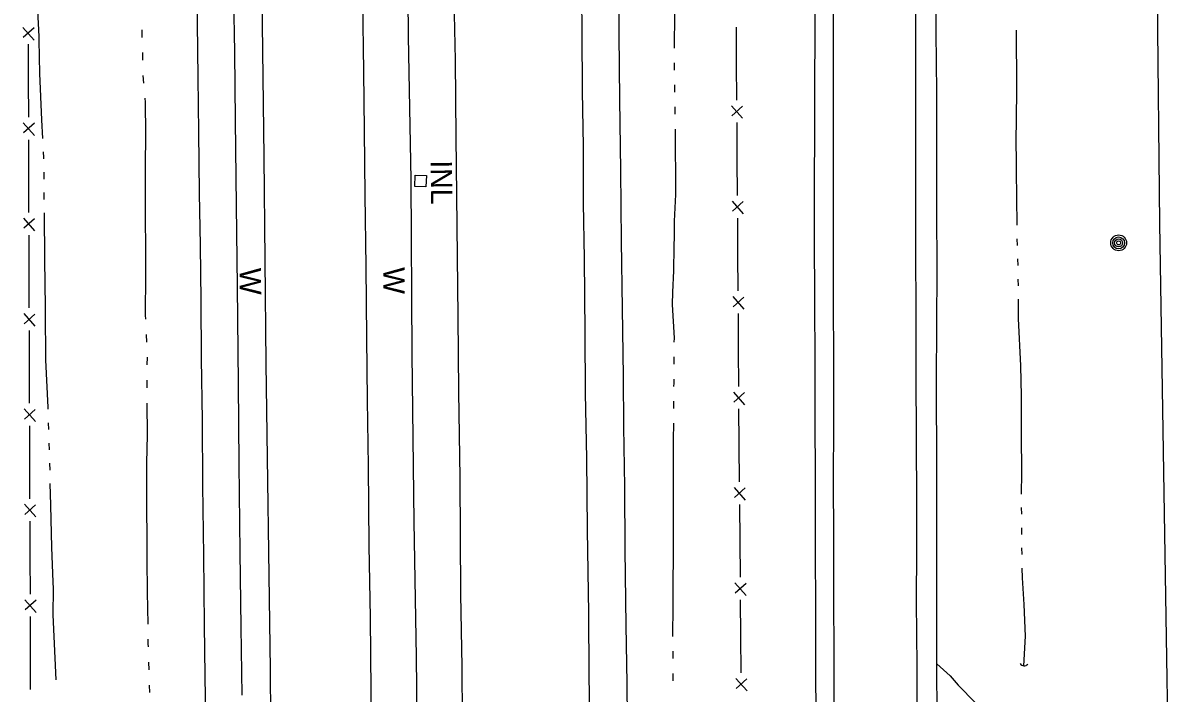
# Model space of a CAD drawing. Extents: x 589250 to 1188077, y 162953 to 363065.
# Drawn here: x 593896.3 to 594219.7, y 189101.2 to 189290 of the extents above; entities that cross this region are included whole.
import ezdxf

# ---------------------------------------------------------------- set-up
doc = ezdxf.new("R2010")
doc.units = 0
for name, color, linetype in [('E_DRN', 7, 'Continuous'), ('E_DRN_Text', 7, 'Continuous'), ('E_DWY', 7, 'Continuous'), ('E_FEN_P', 7, 'Continuous'), ('E_MAP_Limits', 7, 'Continuous'), ('E_MISCPROP', 7, 'Continuous'), ('E_RDWY', 7, 'Continuous'), ('E_RDWY_Gravel', 7, 'Continuous'), ('E_WAL', 7, 'Continuous'), ('E_WAL_Text', 7, 'Continuous'), ('E_WTR_FlowLine', 7, 'Continuous')]:
    doc.layers.add(name, color=color, linetype=linetype)

msp = doc.modelspace()

# ---------------------------------------------------------------- linework, layer by layer
at = {"layer": 'E_DRN'}
for p, q in [((594006.53, 189243.91), (594006.63, 189247.13)), ((594006.63, 189247.13), (594009.81, 189247.02)), ((594009.81, 189247.02), (594009.7, 189243.8)), ((594009.7, 189243.8), (594006.53, 189243.91))]:
    msp.add_line(p, q, dxfattribs=at)
msp.add_arc((594178.15, 189110.18), 1.32, 211.8228, 318.083, dxfattribs=at)
at = {"layer": 'E_DWY'}
for p, q in [((594153.5, 189109.4), (594157.29, 189105.99)), ((594157.29, 189105.99), (594159.52, 189103.36)), ((594159.52, 189103.36), (594164.43, 189098.37))]:
    msp.add_line(p, q, dxfattribs=at)
at = {"layer": 'E_FEN_P'}
for p, q in [((593896.25, 189288.74), (593899.38, 189285.17)), ((594097.01, 189288.79), (594097.08, 189278.52)), ((593899.36, 189288.58), (593896.32, 189285.88)), ((593897.7, 189283.97), (593897.74, 189273.7)), ((594097.08, 189278.52), (594097.15, 189268.26)), ((593897.74, 189273.7), (593897.77, 189263.44)), ((594095.73, 189266.67), (594098.86, 189263.11)), ((594098.84, 189266.52), (594095.81, 189263.81)), ((593896.33, 189261.86), (593899.46, 189258.29)), ((593899.45, 189261.7), (593896.41, 189259)), ((594097.2, 189261.9), (594097.26, 189251.63)), ((593897.79, 189257.09), (593897.82, 189246.82)), ((594097.26, 189251.63), (594097.33, 189241.36)), ((593897.82, 189246.82), (593897.85, 189236.56)), ((594095.9, 189239.77), (594099.04, 189236.21)), ((594099.02, 189239.63), (594095.99, 189236.91)), ((593896.42, 189234.98), (593899.54, 189231.41)), ((593899.53, 189234.82), (593896.49, 189232.12)), ((594097.37, 189235), (594097.44, 189224.73)), ((593897.87, 189230.21), (593897.9, 189219.94)), ((594097.44, 189224.73), (594097.51, 189214.46)), ((593897.9, 189219.94), (593897.93, 189209.68)), ((594096.08, 189212.87), (594099.22, 189209.32)), ((594099.2, 189212.73), (594096.16, 189210.02)), ((593896.5, 189208.1), (593899.62, 189204.53)), ((593899.61, 189207.95), (593896.57, 189205.24)), ((594097.55, 189208.11), (594097.62, 189197.84)), ((593897.95, 189203.33), (593897.99, 189193.07)), ((594097.62, 189197.84), (594097.69, 189187.57)), ((593897.99, 189193.07), (593898.03, 189182.8)), ((594096.26, 189185.98), (594099.4, 189182.42)), ((594099.37, 189185.83), (594096.34, 189183.12)), ((593896.6, 189181.22), (593899.73, 189177.65)), ((593899.71, 189181.07), (593896.67, 189178.36)), ((594097.73, 189181.21), (594097.79, 189171.57)), ((593898.06, 189176.45), (593898.09, 189166.19)), ((594097.79, 189171.57), (594097.8, 189170.94)), ((594097.8, 189170.94), (594097.89, 189160.67)), ((593898.09, 189166.19), (593898.13, 189155.92)), ((594096.46, 189159.08), (594099.61, 189155.53)), ((594099.58, 189158.94), (594096.55, 189156.22)), ((593896.7, 189154.34), (593899.83, 189150.78)), ((593899.82, 189154.19), (593896.78, 189151.49)), ((594097.94, 189154.31), (594098.04, 189144.04)), ((593898.16, 189149.57), (593898.2, 189139.31)), ((594098.04, 189144.04), (594098.13, 189133.77)), ((593898.2, 189139.31), (593898.24, 189129.04)), ((594096.7, 189132.18), (594099.85, 189128.63)), ((594099.82, 189132.05), (594096.79, 189129.33)), ((593896.8, 189127.46), (593899.93, 189123.9)), ((593899.92, 189127.31), (593896.88, 189124.61)), ((594098.18, 189127.42), (594098.28, 189117.15)), ((593898.26, 189122.69), (593898.29, 189114.83)), ((594098.28, 189117.15), (594098.37, 189106.88)), ((593898.29, 189114.83), (593898.3, 189112.43)), ((593898.3, 189112.43), (593898.32, 189102.16)), ((594096.94, 189105.29), (594100.09, 189101.74)), ((594100.06, 189105.15), (594097.03, 189102.43))]:
    msp.add_line(p, q, dxfattribs=at)
at = {"layer": 'E_MAP_Limits'}
for p, q in [((594216.35, 189233.45), (594214.46, 189416.37)), ((594218.4, 189105.12), (594216.35, 189233.45)), ((594219.74, 188984.88), (594218.4, 189105.12))]:
    msp.add_line(p, q, dxfattribs=at)
at = {"layer": 'E_MISCPROP'}
for radius in [2.23, 1.67, 1.12, 0.558]:
    msp.add_circle((594204.7, 189228.01), radius, dxfattribs=at)
at = {"layer": 'E_RDWY'}
for p, q in [((594053.64, 189287.37), (594053.56, 189306)), ((594147.6, 189287.62), (594147.62, 189304.03)), ((593955.88, 189281.71), (593955.53, 189301.24)), ((593992.2, 189276.29), (593991.97, 189296.21)), ((594018.04, 189279.53), (594017.66, 189296.9)), ((594124.45, 189280.08), (594124.46, 189295.79)), ((594053.77, 189270.75), (594053.64, 189287.37)), ((594147.65, 189246.81), (594147.6, 189287.62)), ((593956.06, 189262.51), (593955.88, 189281.71)), ((594018.21, 189257.76), (594018.04, 189279.53)), ((594124.44, 189260.71), (594124.45, 189280.08)), ((593992.37, 189259.7), (593992.2, 189276.29)), ((594054.03, 189255.25), (594053.77, 189270.75)), ((593956.34, 189238.53), (593956.06, 189262.51)), ((593992.62, 189241.45), (593992.37, 189259.7)), ((594124.46, 189245.36), (594124.44, 189260.71)), ((594018.43, 189241.47), (594018.21, 189257.76)), ((594054.09, 189239.21), (594054.03, 189255.25)), ((594147.65, 189225.61), (594147.65, 189246.81)), ((594124.48, 189230.1), (594124.46, 189245.36)), ((593992.85, 189221.36), (593992.62, 189241.45)), ((594018.6, 189224.1), (594018.43, 189241.47)), ((593956.62, 189215.69), (593956.34, 189238.53)), ((594054.35, 189223.63), (594054.09, 189239.21)), ((594124.48, 189211.03), (594124.48, 189230.1)), ((594018.81, 189207.26), (594018.6, 189224.1)), ((594147.69, 189208.71), (594147.65, 189225.61)), ((593993.04, 189201.27), (593992.85, 189221.36)), ((594054.49, 189202.62), (594054.35, 189223.63)), ((593956.95, 189188.43), (593956.62, 189215.69)), ((594124.55, 189195.46), (594124.48, 189211.03)), ((594147.75, 189192.17), (594147.69, 189208.71)), ((594018.95, 189186.04), (594018.81, 189207.26)), ((593993.25, 189183.68), (593993.04, 189201.27)), ((594054.66, 189185.66), (594054.49, 189202.62)), ((594124.52, 189176.81), (594124.55, 189195.46)), ((594147.78, 189171.78), (594147.75, 189192.17)), ((593957.15, 189165.7), (593956.95, 189188.43)), ((594019.32, 189161.81), (594018.95, 189186.04)), ((594054.99, 189167.24), (594054.66, 189185.66)), ((593993.57, 189165.09), (593993.25, 189183.68)), ((594124.46, 189161.23), (594124.52, 189176.81)), ((594147.85, 189155.84), (594147.78, 189171.78)), ((593957.38, 189140.87), (593957.15, 189165.7)), ((594055.18, 189147.19), (594054.99, 189167.24)), ((593993.75, 189142.7), (593993.57, 189165.09)), ((594019.54, 189128.98), (594019.32, 189161.81)), ((594124.52, 189144.98), (594124.46, 189161.23)), ((594147.88, 189141.58), (594147.85, 189155.84)), ((594055.51, 189123.63), (594055.18, 189147.19)), ((594124.56, 189128.41), (594124.52, 189144.98)), ((593957.71, 189119.69), (593957.38, 189140.87)), ((593994.06, 189122.4), (593993.75, 189142.7)), ((594147.83, 189126.84), (594147.88, 189141.58)), ((594019.86, 189108.56), (594019.54, 189128.98)), ((594124.65, 189111.84), (594124.56, 189128.41)), ((594055.68, 189106.5), (594055.51, 189123.63)), ((594147.98, 189108.87), (594147.83, 189126.84)), ((593994.25, 189101.81), (593994.06, 189122.4)), ((593957.94, 189100.57), (593957.71, 189119.69)), ((594124.67, 189096.45), (594124.65, 189111.84)), ((594020.05, 189088.26), (594019.86, 189108.56)), ((594148.14, 189066.16), (594147.98, 189108.87)), ((594055.94, 189090.09), (594055.68, 189106.5)), ((593994.52, 189081.55), (593994.25, 189101.81))]:
    msp.add_line(p, q, dxfattribs=at)
at = {"layer": 'E_RDWY_Gravel'}
for p, q in [((593945.39, 189289.96), (593945.16, 189308.22)), ((594153.37, 189287.42), (594153.37, 189305.21)), ((594064.12, 189286.75), (594064.04, 189303.16)), ((594119.26, 189288.1), (594119.14, 189304.46)), ((593945.57, 189274.64), (593945.39, 189289.96)), ((594064.32, 189268.45), (594064.12, 189286.75)), ((594119.14, 189271.51), (594119.26, 189288.1)), ((594153.49, 189270.49), (594153.37, 189287.42)), ((593945.74, 189259.25), (593945.57, 189274.64)), ((594119.15, 189258.87), (594119.14, 189271.51)), ((594153.53, 189254.26), (594153.49, 189270.49)), ((594064.58, 189248.43), (594064.32, 189268.45)), ((593945.98, 189242.04), (593945.74, 189259.25)), ((594119.06, 189245.43), (594119.15, 189258.87)), ((594153.53, 189237.27), (594153.53, 189254.26)), ((594064.72, 189228.51), (594064.58, 189248.43)), ((594119.13, 189229.95), (594119.06, 189245.43)), ((593946.2, 189227.25), (593945.98, 189242.04)), ((594153.65, 189220.47), (594153.53, 189237.27)), ((593946.41, 189211.78), (593946.2, 189227.25)), ((594065.03, 189209.51), (594064.72, 189228.51)), ((594119.2, 189211.31), (594119.13, 189229.95)), ((594153.51, 189204.95), (594153.65, 189220.47)), ((593946.5, 189195.37), (593946.41, 189211.78)), ((594119.29, 189194.56), (594119.2, 189211.31)), ((594065.3, 189190.47), (594065.03, 189209.51)), ((594153.45, 189188.93), (594153.51, 189204.95)), ((593946.78, 189178.04), (593946.5, 189195.37)), ((594119.32, 189180.98), (594119.29, 189194.56)), ((594065.44, 189176.13), (594065.3, 189190.47)), ((594153.53, 189164.22), (594153.45, 189188.93)), ((594119.4, 189159.29), (594119.32, 189180.98)), ((593946.93, 189159.65), (593946.78, 189178.04)), ((594065.68, 189159.24), (594065.44, 189176.13)), ((594153.52, 189145), (594153.53, 189164.22)), ((593947.15, 189139.96), (593946.93, 189159.65)), ((594065.83, 189141.5), (594065.68, 189159.24)), ((594119.35, 189141.27), (594119.4, 189159.29)), ((594153.54, 189129.74), (594153.52, 189145)), ((593947.33, 189120.4), (593947.15, 189139.96)), ((594066.05, 189120.15), (594065.83, 189141.5)), ((594119.44, 189125.12), (594119.35, 189141.27)), ((594153.5, 189109.63), (594153.54, 189129.74)), ((594119.5, 189108.42), (594119.44, 189125.12)), ((593947.51, 189106.02), (593947.33, 189120.4)), ((594066.33, 189103.95), (594066.05, 189120.15)), ((594119.55, 189092.97), (594119.5, 189108.42)), ((594153.75, 189086.22), (594153.5, 189109.63)), ((593947.81, 189091.15), (593947.51, 189106.02)), ((594066.49, 189086.69), (594066.33, 189103.95))]:
    msp.add_line(p, q, dxfattribs=at)
at = {"layer": 'E_WAL'}
for p, q in [((594004.83, 189286.18), (594004.11, 189345.5)), ((593964.15, 189252.3), (593963.47, 189304.71)), ((594005.51, 189245.89), (594004.83, 189286.18)), ((593964.75, 189194.06), (593964.15, 189252.3)), ((594005.8, 189196.68), (594005.51, 189245.89)), ((594006.37, 189149.37), (594005.8, 189196.68)), ((593965.9, 189107.8), (593964.75, 189194.06)), ((594007.01, 189111.34), (594006.37, 189149.37)), ((594007.71, 189045.77), (594007.01, 189111.34)), ((593966.65, 189041.69), (593965.9, 189107.8))]:
    msp.add_line(p, q, dxfattribs=at)
at = {"layer": 'E_WTR_FlowLine'}
for p, q in [((593900.77, 189286.19), (593900.13, 189298.54)), ((594079.69, 189282.9), (594079.76, 189292.64)), ((593900.8, 189285.09), (593900.77, 189286.19)), ((593929.84, 189285.91), (593929.78, 189288.06)), ((594175.99, 189285.98), (594175.94, 189287.91)), ((594176.03, 189273.68), (594175.99, 189285.98)), ((593901.02, 189275.73), (593900.8, 189285.09)), ((593929.98, 189281.52), (593929.98, 189281.62)), ((593930, 189279.47), (593929.98, 189281.52)), ((593901.58, 189262.69), (593901.02, 189275.73)), ((594079.66, 189278.38), (594079.66, 189278.75)), ((594079.68, 189276.68), (594079.66, 189278.38)), ((593930.25, 189273.04), (593930.06, 189275.18)), ((594079.78, 189270.46), (594079.74, 189272.53)), ((594175.91, 189260.44), (594176.03, 189273.68)), ((593930.73, 189267.7), (593930.64, 189268.76)), ((593930.83, 189258.71), (593930.73, 189267.7)), ((594079.87, 189264.24), (594079.84, 189266.32)), ((593901.86, 189257.45), (593901.58, 189262.69)), ((594079.93, 189260.07), (594079.93, 189260.1)), ((594080.04, 189241.68), (594079.93, 189260.07)), ((594175.9, 189259.17), (594175.91, 189260.44)), ((593930.76, 189249.44), (593930.83, 189258.71)), ((594175.95, 189248.45), (594175.9, 189259.17)), ((593902.15, 189252.11), (593902.07, 189253.64)), ((593902.15, 189251.73), (593902.15, 189252.11)), ((593902.19, 189246.01), (593902.18, 189247.92)), ((593930.73, 189238.54), (593930.76, 189249.44)), ((594176.11, 189232.97), (594175.95, 189248.45)), ((593902.24, 189240.28), (593902.22, 189242.19)), ((594079.66, 189234.15), (594080.04, 189241.68)), ((593930.73, 189237.63), (593930.73, 189238.54)), ((593930.82, 189223.92), (593930.73, 189237.62)), ((593902.43, 189223.27), (593902.27, 189236.47)), ((594079.63, 189230.05), (594079.66, 189234.15)), ((594079.61, 189226.9), (594079.63, 189230.04)), ((594176.24, 189227.29), (594176.19, 189229.18)), ((593930.83, 189219.1), (593930.82, 189223.92)), ((594079.44, 189220.1), (594079.61, 189226.9)), ((593902.61, 189209.87), (593902.43, 189223.27)), ((594176.39, 189221.6), (594176.34, 189223.5)), ((593930.75, 189207.68), (593930.83, 189219.1)), ((594079.2, 189214.11), (594079.44, 189220.1)), ((594176.48, 189215.92), (594176.46, 189217.82)), ((594079.13, 189210.62), (594079.2, 189214.11)), ((594176.56, 189206.71), (594176.51, 189212.13)), ((593902.62, 189208.8), (593902.61, 189209.87)), ((593902.71, 189195.08), (593902.62, 189208.8)), ((594079.63, 189201.18), (594079.13, 189210.62)), ((593930.81, 189206.49), (593930.75, 189207.68)), ((594177.14, 189193.34), (594176.56, 189206.71)), ((593931.14, 189200.05), (593931.03, 189202.2)), ((594079.62, 189200), (594079.63, 189201.18)), ((593903.3, 189181.63), (593902.71, 189195.08)), ((593931.25, 189193.61), (593931.27, 189195.76)), ((594079.58, 189193.79), (594079.59, 189195.86)), ((594177.34, 189184.88), (594177.14, 189193.34)), ((593931.21, 189187.87), (593931.22, 189189.32)), ((594079.53, 189187.57), (594079.54, 189188.51)), ((594079.54, 189188.51), (594079.55, 189189.64)), ((593931.22, 189187.17), (593931.21, 189187.87)), ((593931.27, 189173.9), (593931.24, 189182.88)), ((594079.49, 189181.38), (594079.5, 189183.42)), ((594177.34, 189184.68), (594177.34, 189184.88)), ((594177.34, 189174.04), (594177.34, 189184.68)), ((593903.32, 189181.15), (593903.3, 189181.63)), ((594079.49, 189181.35), (594079.49, 189181.38)), ((593903.52, 189175.43), (593903.45, 189177.33)), ((594079.42, 189172.47), (594079.46, 189177.2)), ((593931.1, 189165.92), (593931.27, 189173.9)), ((594079.39, 189156.51), (594079.42, 189172.47)), ((594177.42, 189163.17), (594177.34, 189174.04)), ((593903.73, 189169.71), (593903.66, 189171.61)), ((593903.88, 189163.98), (593903.84, 189165.89)), ((593931.11, 189157.09), (593931.1, 189165.92)), ((594177.4, 189157.21), (594177.42, 189163.17)), ((593904.08, 189154.12), (593903.95, 189160.17)), ((593931.16, 189151.74), (593931.11, 189157.09)), ((594079.4, 189147.14), (594079.39, 189156.51)), ((593904.36, 189142.21), (593904.08, 189154.12)), ((594177.42, 189151.52), (594177.4, 189153.42)), ((593931.2, 189146.44), (593931.16, 189151.74)), ((593931.23, 189138.82), (593931.2, 189146.44)), ((594079.4, 189141.04), (594079.4, 189147.14)), ((594177.47, 189145.84), (594177.45, 189147.74)), ((593904.72, 189132.51), (593904.36, 189142.21)), ((594079.33, 189130.79), (594079.4, 189141.04)), ((594177.52, 189140.16), (594177.5, 189142.05)), ((593931.32, 189129.63), (593931.23, 189138.82)), ((594177.6, 189133.65), (594177.56, 189136.37)), ((594178.14, 189126.07), (594177.6, 189133.65)), ((593904.8, 189130.55), (593904.72, 189132.51)), ((593904.79, 189123.17), (593904.8, 189130.55)), ((594079.28, 189124.51), (594079.33, 189130.79)), ((593931.46, 189120.6), (593931.32, 189129.63)), ((594079.24, 189118.36), (594079.28, 189124.51)), ((594178.5, 189117.23), (594178.14, 189126.07)), ((593905.57, 189104.86), (593904.79, 189123.17)), ((594079.24, 189117.08), (594079.24, 189118.36)), ((594178.02, 189108.87), (594178.5, 189117.23)), ((593931.54, 189115.04), (593931.52, 189116.3)), ((593931.57, 189114.16), (593931.54, 189115.04)), ((594079.27, 189111.15), (594079.26, 189112.93)), ((594079.27, 189110.86), (594079.27, 189111.15)), ((593931.78, 189107.72), (593931.71, 189109.86)), ((594079.34, 189104.64), (594079.31, 189106.71)), ((593931.92, 189101.28), (593931.91, 189103.42))]:
    msp.add_line(p, q, dxfattribs=at)

# ---------------------------------------------------------------- texts
at = {"layer": 'E_DRN_Text'}
msp.add_text('INL', height=6, rotation=270.487, dxfattribs=at).set_placement((594011.04, 189251.26))
at = {"layer": 'E_WAL_Text'}
for p in [(593957.25, 189220.94), (593997.69, 189221.13)]:
    msp.add_text('W', height=6, rotation=270.487, dxfattribs=at).set_placement(p)

doc.saveas('drawing.dxf')
